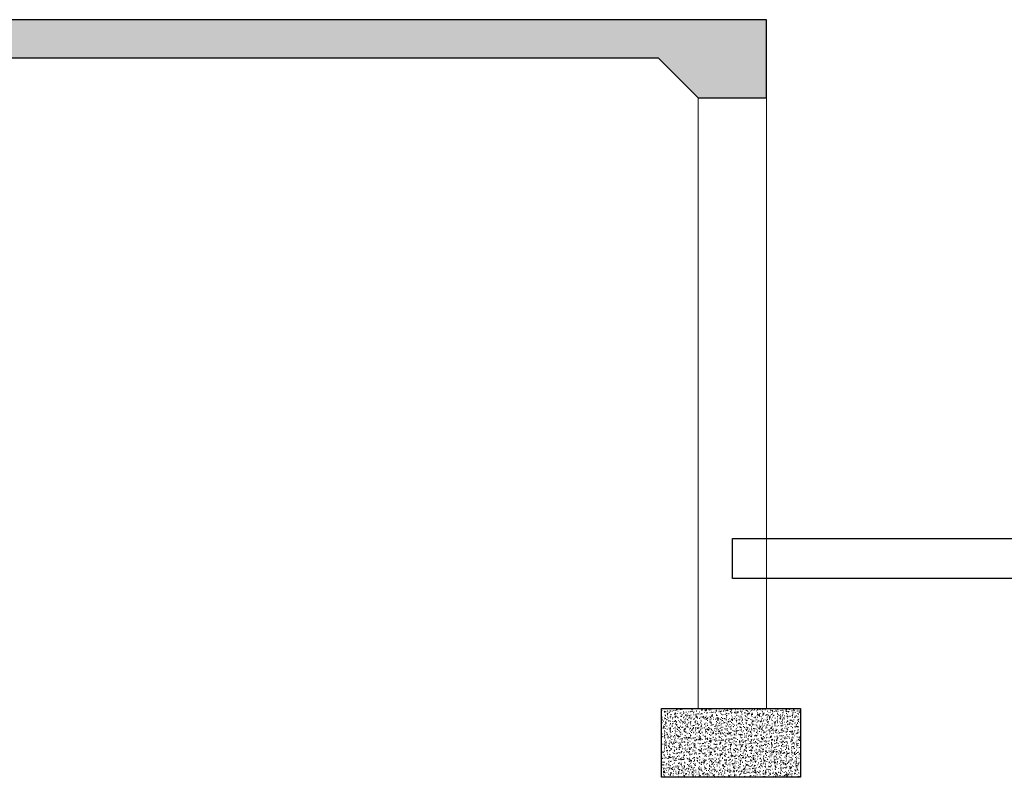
# Model space of a CAD drawing. Header units: millimetres. Extents: x -115474967 to 444143, y -74377 to 241828222.
# Tile 422 of 590: x 74519 to 79454, y -22840 to -19043. Entities that reach past the tile are written whole.
import ezdxf

# ---------------------------------------------------------------- set-up
doc = ezdxf.new("R2010")
doc.units = ezdxf.units.MM
doc.header["$MEASUREMENT"] = 0
doc.layers.add('1HATCH', color=8, linetype='Continuous', lineweight=0)
doc.layers.add('2 Walls', color=4, linetype='Continuous', lineweight=50)
doc.layers.add('CONCRETE', color=3, linetype='Continuous')
pattern_1 = [(50, (35203.988, -481.208), (35.86301, -3.137607), [3.75, -41.25]), (355, (35203.988, -481.21), (-6.937567, 37.609607), [3, -33]), (100.451444, (35206.976, -481.47), (28.925442, 34.472), [3.18701, -35.057106]), (46.1842, (35203.99, -471.21), (53.362067, -8.275964), [5.625, -61.875]), (96.63564, (35208.435, -471.9), (46.7331, 48.70593), [4.78052, -52.58569]), (351.18416, (35203.99, -471.21), (46.7331, 48.70593), [4.5, -49.5]), (21, (35208.988, -473.708), (29.845353, -20.130945), [3.75, -41.25]), (326, (35208.988, -473.71), (12.165767, 36.257502), [3, -33]), (71.451445, (35211.475, -475.386), (42.01112, 16.126558), [3.18701, -35.057106]), (37.5, (35203.988, -481.208), (0.6079928, 16.6446927), [0, -32.6, 0, -33.5, 0, -33.125]), (7.5, (35203.988, -481.208), (13.153477, 19.7205856), [0, -19.1, 0, -31.85, 0, -12.625]), (327.5, (35192.838, -481.208), (26.6911218, -1.1277436), [0, -12.5, 0, -39, 0, -51.75]), (317.5, (35187.838, -481.208), (29.159308, 5.005249), [0, -16.25, 0, -25.9, 0, -36.75])]

msp = doc.modelspace()

# ---------------------------------------------------------------- hatches: boundary and pattern name
at = {"layer": '1HATCH'}
h = msp.add_hatch(dxfattribs=at)
h.set_pattern_fill('AR-CONC', color=256, scale=5)
h.set_pattern_definition(pattern_1)
h.paths.add_polyline_path([(78261.8274, -19234.20035), (78261.8274, -19042.52118), (47985.73103, -19042.52118), (47985.73103, -19242.52118), (47985.73103, -19442.52118), (48333.55139, -19442.52118), (48533.55139, -19234.20035), (65194.09128, -19234.20035), (65394.09128, -19434.20035), (65614.09128, -19434.20035), (65814.09128, -19234.20035), (77719.29595, -19234.20035), (77919.29595, -19434.20035), (78261.8274, -19434.20035)])
h = msp.add_hatch(dxfattribs=at)
h.set_pattern_fill('AR-CONC', color=256, scale=5)
h.set_pattern_definition(pattern_1)
h.paths.add_polyline_path([(77736.18885, -22494.7131), (77736.18885, -22839.71311), (78433.09312, -22839.71311), (78433.09312, -22494.7131)])

# ---------------------------------------------------------------- linework, layer by layer
at = {"layer": '2 Walls', "lineweight": 5}
msp.add_lwpolyline([(77919.29595, -19434.20035), (78261.8274, -19434.20035), (78261.8274, -22494.7131), (77919.29595, -22494.7131)], close=True, dxfattribs=at)
at = {"layer": 'CONCRETE', "linetype": 'Continuous'}
for points in [[(78261.8274, -19234.20035), (78261.8274, -19042.52118), (47985.73103, -19042.52118), (47985.73103, -19242.52118), (47985.73103, -19442.52118), (48333.55139, -19442.52118), (48533.55139, -19234.20035), (65194.09128, -19234.20035), (65394.09128, -19434.20035), (65614.09128, -19434.20035), (65814.09128, -19234.20035), (77719.29595, -19234.20035), (77919.29595, -19434.20035), (78261.8274, -19434.20035)], [(78092.24685, -21642.52118), (86238.56751, -21642.52118), (86238.56751, -21842.52118), (78092.24685, -21842.52118)], [(77736.18885, -22839.71311), (77736.18885, -22494.7131), (78433.09312, -22494.7131), (78433.09312, -22839.71311)]]:
    msp.add_lwpolyline(points, close=True, dxfattribs=at)

doc.saveas('drawing.dxf')
